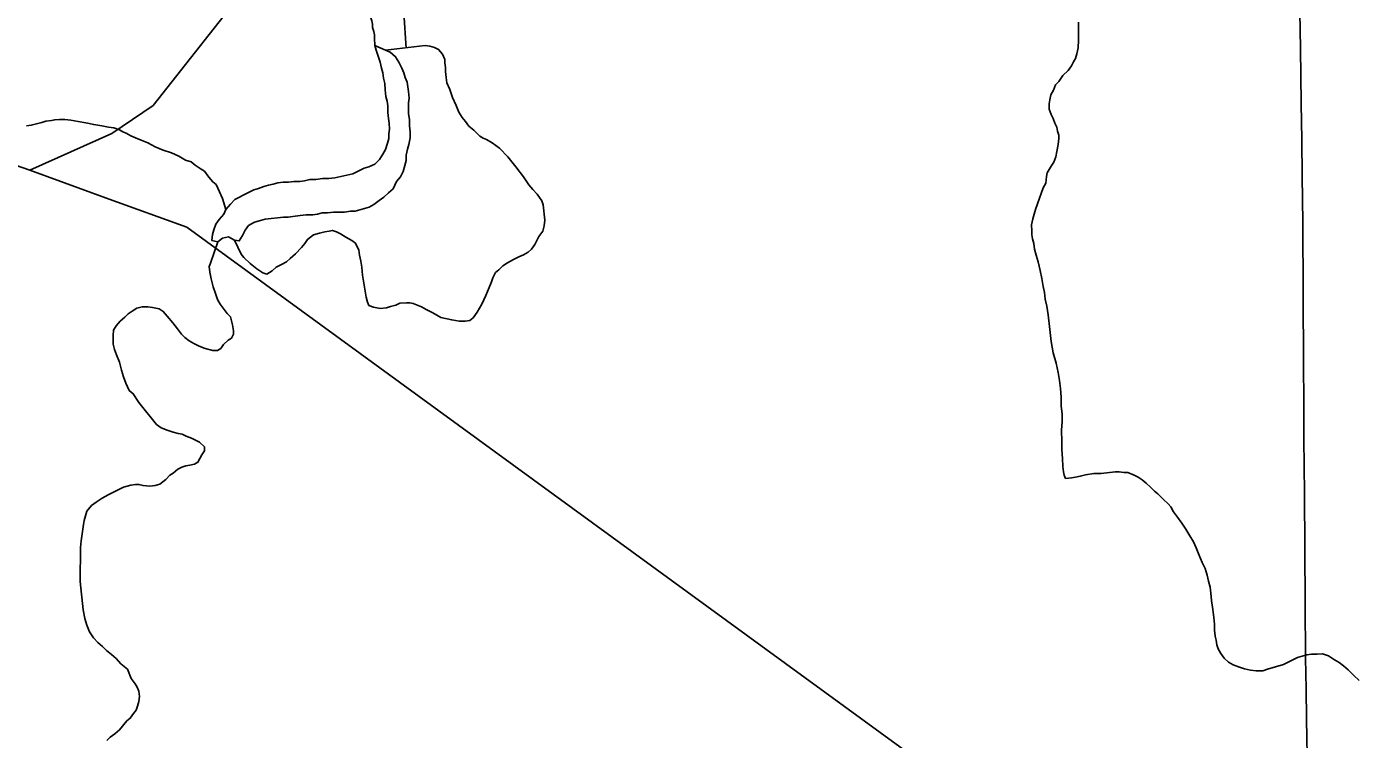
# Model space of a CAD drawing. Extents: x 103424 to 290657, y 38711 to 110967.
# Drawn here: x 121934 to 125931, y 71273 to 73416 of the extents above; entities that cross this region are included whole.
import ezdxf

# ---------------------------------------------------------------- set-up
doc = ezdxf.new("R2010")
doc.units = 0
for name, color, linetype in [('GM_X_Major_River', 7, 'Continuous'), ('GM_X_Minor_River', 7, 'Continuous'), ('GM_X_Rail_Line', 7, 'Continuous'), ('GM_X_Township_Road', 7, 'Continuous')]:
    doc.layers.add(name, color=color, linetype=linetype)

msp = doc.modelspace()

# ---------------------------------------------------------------- linework, layer by layer
at = {"layer": 'GM_X_Major_River'}
for points in [[(122961.6, 73466.9), (122962.8, 73457.5), (122971, 73433.4), (122973.1, 73423.3), (122973.2, 73413.2), (122977.3, 73401.1), (122979.4, 73391.1), (122979.4, 73381), (122980.1, 73358.8)], [(122980.1, 73358.8), (122983.7, 73344.7), (122996, 73308.5), (123000.2, 73290.4), (123004.3, 73276.3), (123006.4, 73260.2), (123010.5, 73244.1), (123010.7, 73226), (123012.8, 73205.8), (123016.9, 73191.7), (123019.1, 73177.6), (123019.2, 73157.5), (123021.3, 73139.3), (123023.4, 73125.2), (123023.6, 73107.1), (123021.7, 73093), (123021.7, 73078.8), (123017.8, 73064.7), (123011.9, 73046.5), (123003.9, 73032.4), (122994, 73016.2), (122980, 73001.9), (122961.9, 72993.8), (122947.9, 72989.6), (122931.8, 72981.5), (122913.8, 72973.3)], [(123070.8, 73262.7), (123066.7, 73276.7), (123060.6, 73290.8), (123052.4, 73308.9), (123042.2, 73325), (123026, 73339), (123011.9, 73344.9), (122980.1, 73358.8)], [(122508.6, 72768.9), (122522.6, 72779.1), (122540.7, 72783.2), (122558.9, 72773.3), (122573, 72771.3), (122582.9, 72787.5), (122590.9, 72803.7), (122600.8, 72817.9), (122618.9, 72828.1), (122637, 72832.3), (122651, 72836.4), (122705.3, 72842.8), (122719.4, 72842.9), (122733.5, 72845), (122755.6, 72847.2), (122773.7, 72849.3), (122793.8, 72849.5), (122807.9, 72851.6), (122822, 72855.7), (122838.1, 72855.8), (122856.2, 72857.9), (122888.4, 72858.2), (122906.5, 72860.3), (122920.6, 72860.4), (122962.8, 72872.8), (122976.8, 72880.9), (122992.8, 72893.1), (123006.8, 72903.3), (123020.8, 72915.5), (123034.8, 72927.7), (123044.8, 72950), (123056.7, 72964.2), (123064.7, 72980.3), (123070.6, 72998.5), (123074.5, 73012.7), (123074.4, 73028.8), (123078.3, 73047), (123082.2, 73061.1), (123086.1, 73081.3), (123086, 73099.4), (123083.9, 73117.6), (123083.8, 73135.7), (123081.6, 73153.9), (123081.5, 73172), (123081.4, 73186.1), (123083.3, 73200.2), (123081.2, 73220.4), (123076.9, 73248.6), (123070.8, 73262.7)], [(122913.8, 72973.3), (122859.5, 72960.8), (122841.4, 72958.7), (122823.3, 72958.5), (122803.2, 72956.4), (122785.1, 72956.3), (122769, 72952.1), (122754.9, 72950), (122736.8, 72949.9), (122720.7, 72947.8), (122704.6, 72947.6), (122688.5, 72945.5), (122674.5, 72941.4), (122660.4, 72939.3), (122646.3, 72935.1), (122630.3, 72929), (122616.2, 72924.9), (122596.1, 72914.6), (122560, 72896.2), (122546, 72882), (122532.1, 72865.8), (122526.1, 72851.7), (122512.1, 72835.4), (122502.2, 72821.3), (122496.2, 72805.1), (122492.3, 72790.9), (122490.4, 72772.8), (122508.6, 72768.9)], [(122239.3, 72552.2), (122251.4, 72560.4), (122265.4, 72568.6), (122281.5, 72572.8), (122297.7, 72573), (122311.8, 72571.1), (122332.1, 72567.2), (122344.3, 72559.3), (122356.6, 72545.3), (122372.9, 72525.2), (122387.3, 72507.2), (122399.6, 72491.2), (122409.8, 72481.2), (122422, 72471.2), (122436.3, 72463.2), (122452.5, 72455.3), (122470.8, 72447.4), (122493.1, 72441.6), (122507.2, 72441.7), (122517.2, 72447.9), (122525.2, 72460.1), (122539.2, 72472.4), (122549.2, 72478.5), (122555.1, 72490.7), (122555, 72500.8), (122552.8, 72518.9), (122546.4, 72543.1), (122536.2, 72553.1), (122515.7, 72581.2), (122507.5, 72595.2), (122501.2, 72613.4), (122494.9, 72633.5), (122488.6, 72657.7), (122484.3, 72677.8), (122482.1, 72694), (122486, 72704.1), (122508.6, 72768.9)], [(122175.4, 71268.8), (122185.4, 71279.1), (122199.4, 71289.3), (122213.4, 71301.6), (122235.4, 71328), (122245.4, 71336.2), (122255.3, 71350.4), (122263.2, 71360.6), (122267.1, 71372.8), (122271, 71387), (122272.9, 71401.1), (122270.7, 71417.3), (122266.5, 71429.3), (122260.3, 71439.4), (122248, 71455.4), (122237.6, 71483.6), (122217.2, 71499.5), (122202.9, 71515.6), (122188.6, 71527.5), (122174.3, 71539.5), (122162.1, 71551.5), (122147.8, 71563.5), (122135.5, 71577.5), (122123.2, 71595.6), (122114.9, 71615.7), (122108.6, 71635.8), (122104.2, 71662), (122095.2, 71746.8), (122096, 71849.8), (122097.8, 71870), (122103.4, 71904.4), (122105.3, 71918.6), (122107.2, 71930.7), (122111, 71944.9), (122114.9, 71959.1), (122128.9, 71975.4), (122142.9, 71985.6), (122160.9, 71997.9), (122179, 72008.2), (122201.1, 72018.5), (122225.2, 72030.9), (122247.3, 72037.2), (122261.4, 72039.3), (122271.5, 72039.4), (122283.7, 72035.5), (122303.9, 72033.7), (122320, 72035.9), (122334.1, 72040.1), (122352.1, 72054.4), (122364.1, 72066.6), (122374.1, 72072.8), (122388.1, 72085), (122400.2, 72091.2), (122412.3, 72095.4), (122424.4, 72097.5), (122438.5, 72099.7), (122448.5, 72105.8), (122460.4, 72128.2), (122468.3, 72140.4), (122468.1, 72152.5), (122453.8, 72166.5), (122429.5, 72178.4), (122413.2, 72184.3), (122401.1, 72190.2), (122388.9, 72192.1), (122374.7, 72196), (122356.5, 72201.9), (122338.2, 72209.8), (122324, 72219.7), (122270.7, 72285.9), (122254.2, 72312), (122242, 72321.9), (122231.7, 72344), (122225.4, 72362.2), (122219.1, 72382.3), (122212.7, 72406.5), (122204.4, 72428.6), (122198.2, 72444.7), (122193.9, 72460.8), (122193.8, 72475), (122193.6, 72487.1), (122195.5, 72503.3), (122203.4, 72515.5), (122215.4, 72529.7), (122229.4, 72542), (122239.3, 72552.2)]]:
    msp.add_lwpolyline(points, dxfattribs=at)
at = {"layer": 'GM_X_Minor_River'}
for points in [[(123074.4, 73350.7), (123067, 73457.3)], [(125093.1, 73429), (125093.3, 73412.8), (125093.5, 73392.6), (125093.7, 73374.4), (125092, 73352.2), (125088.2, 73334), (125084.3, 73319.8), (125078.3, 73309.6), (125072.4, 73297.5), (125062.5, 73283.2), (125046.5, 73268.9), (125034.6, 73250.6), (125024.6, 73240.4), (125018.7, 73224.2), (125010.8, 73210), (125007, 73195.8), (125005.1, 73183.7), (125005.3, 73167.5), (125011.5, 73151.4), (125017.7, 73139.4), (125021.9, 73125.3), (125028.1, 73113.2), (125030.3, 73101.1), (125034.4, 73089), (125034.6, 73078.9), (125032.8, 73060.7), (125028.9, 73040.5), (125025.1, 73024.3), (125019.2, 73008.1), (125011.3, 72995.9), (125005.3, 72985.7), (124999.4, 72975.6), (124997.5, 72965.4), (124995.7, 72945.2), (124987.8, 72931), (124970.2, 72882.3), (124964.3, 72866.1), (124960.5, 72852), (124956.6, 72837.8), (124952.7, 72819.6), (124953, 72801.4), (124953.1, 72789.3), (124955.2, 72777.2), (124959.5, 72763.1), (124961.7, 72746.9), (124965.9, 72728.8), (124972.2, 72708.7), (124978.6, 72682.5), (124982.9, 72658.3), (124987.2, 72634.1), (124991.5, 72615.9), (124993.7, 72595.7), (124998, 72575.6), (125002.3, 72549.4), (125006.9, 72505), (125011.3, 72468.7), (125017.8, 72434.4), (125026.2, 72404.2), (125032.6, 72376), (125036.9, 72351.8), (125039.2, 72327.5), (125041.6, 72301.3), (125041.9, 72275), (125044.2, 72250.8), (125044.4, 72228.6), (125042.7, 72202.3), (125043.1, 72168), (125043.4, 72143.8), (125045.7, 72117.5), (125046, 72093.3), (125048.2, 72077.1)], [(123189.8, 73317.1), (123183.6, 73333.2), (123171.3, 73347.2), (123159.1, 73353.2), (123144.9, 73357.1), (123130.8, 73358.9), (123011.9, 73344.9)], [(122558.9, 72773.3), (122578.6, 72731.3), (122586.8, 72721.3), (122605.2, 72703.3), (122625.5, 72687.3), (122643.9, 72675.4), (122656, 72671.5), (122672.1, 72681.7), (122684.1, 72691.9), (122700.1, 72700.2), (122714.2, 72708.4), (122726.2, 72718.6), (122742.2, 72732.9), (122760.1, 72751.3), (122770.1, 72763.5), (122778, 72775.7), (122796, 72790), (122814.2, 72794.2), (122830.3, 72798.4), (122842.4, 72800.6), (122852.4, 72802.7), (122864.6, 72798.8), (122876.8, 72792.8), (122893.1, 72782.9), (122911.4, 72773), (122921.5, 72765), (122925.7, 72755), (122931.9, 72744.9), (122934.1, 72728.8), (122938.3, 72710.6), (122940.6, 72692.5), (122942.9, 72668.3), (122953.7, 72601.7), (122957.9, 72587.6), (122962.1, 72577.6), (122976.3, 72571.6), (122996.5, 72567.8), (123014.7, 72570), (123026.8, 72574.2), (123042.9, 72578.4), (123054.9, 72584.5), (123075.1, 72584.7), (123085.2, 72584.8), (123095.3, 72582.9), (123105.5, 72579), (123119.7, 72573.1), (123133.9, 72565.1), (123154.2, 72555.2), (123178.6, 72541.3), (123211, 72533.6), (123233.3, 72529.8), (123251.5, 72529.9), (123265.6, 72532.1), (123275.6, 72540.3), (123287.5, 72556.6), (123301.4, 72580.9), (123313.2, 72607.3), (123323, 72631.6), (123330.9, 72647.9), (123334.8, 72660), (123342.7, 72676.3), (123352.7, 72684.5), (123364.7, 72696.7), (123378.7, 72704.9), (123396.8, 72715.2), (123412.8, 72723.4), (123426.9, 72729.6), (123440.9, 72737.8), (123450.9, 72746), (123460.9, 72760.3), (123472.7, 72784.6), (123484.6, 72800.9), (123488.5, 72817.1), (123490.3, 72833.3), (123485.7, 72879.7), (123481.6, 72891.8), (123467.2, 72911.8), (123454.9, 72925.9), (123442.6, 72939.9), (123426.2, 72963.9), (123403.6, 72994), (123379, 73024.1), (123354.5, 73050.1), (123332.1, 73066), (123315.8, 73076), (123305.7, 73079.9), (123295.5, 73085.9), (123277.1, 73103.9), (123262.8, 73115.8), (123252.6, 73129.9), (123242.3, 73141.9), (123232.1, 73158), (123223.8, 73178.1), (123213.4, 73202.2), (123205, 73226.4), (123196.7, 73246.5), (123194.5, 73262.6), (123192.3, 73280.8), (123192.1, 73292.9), (123189.9, 73307), (123189.8, 73317.1)], [(121933.9, 73116.8), (121948, 73118.9), (121964.1, 73123.1), (121980.2, 73127.3), (121992.3, 73131.5), (122008.4, 73133.7), (122018.5, 73135.8), (122032.6, 73135.9), (122048.8, 73136.1), (122067, 73134.2), (122089.2, 73130.4), (122111.5, 73126.6), (122135.8, 73120.8), (122160.1, 73117), (122180.3, 73113.2), (122196.5, 73111.3), (122212.7, 73105.4), (122222.9, 73099.4), (122233, 73095.5), (122247.3, 73087.6), (122261.5, 73081.6), (122277.7, 73073.7), (122298, 73065.8), (122320.4, 73053.9)], [(122320.4, 73053.9), (122344.7, 73044.1), (122369, 73036.2), (122391.4, 73026.4), (122411.7, 73014.5), (122427.9, 73008.6), (122440.2, 72998.6), (122458.5, 72986.6), (122468.7, 72980.7), (122481, 72962.6), (122493.3, 72948.6), (122503.4, 72940.6), (122513.8, 72918.5), (122522.1, 72898.4), (122532.1, 72865.8)], [(125048.2, 72077.1), (125050.3, 72067.1), (125054.5, 72057), (125072.6, 72059.2), (125084.7, 72061.3), (125098.8, 72063.5), (125114.9, 72067.7), (125139.1, 72072), (125161.3, 72072.2), (125203.7, 72076.7), (125215.8, 72076.8), (125230, 72074.9), (125242.1, 72075), (125260.4, 72067.1), (125272.6, 72061.2), (125284.8, 72053.2), (125297, 72043.3), (125309.3, 72031.3), (125321.5, 72019.3), (125331.7, 72011.3), (125348.1, 71995.3), (125362.4, 71981.3), (125370.6, 71971.3), (125378.8, 71957.2), (125391.1, 71941.2), (125403.4, 71923.1), (125415.8, 71905.1), (125428.1, 71885), (125438.4, 71866.9), (125446.7, 71848.8), (125455, 71828.7), (125465.4, 71804.6), (125473.7, 71786.5), (125480, 71766.3), (125484.2, 71748.2), (125488.5, 71730), (125490.7, 71711.9), (125493, 71689.7), (125497.3, 71663.5), (125499.6, 71639.3), (125501.9, 71619.1), (125502.1, 71600.9), (125504.3, 71582.7), (125506.5, 71570.6), (125508.7, 71556.5), (125512.8, 71544.4), (125521.1, 71530.4), (125531.3, 71516.4), (125543.6, 71504.3), (125557.8, 71496.4), (125574.1, 71490.5), (125592.3, 71484.6), (125610.5, 71480.8), (125626.7, 71478.9), (125646.9, 71479.1), (125661, 71483.3), (125709.3, 71497.9), (125725.4, 71506.2), (125739.4, 71512.4), (125751.5, 71518.5), (125765.6, 71522.7), (125779.6, 71526.9), (125793.8, 71529.1), (125809.9, 71529.2), (125826.1, 71529.4), (125844.3, 71523.5), (125862.6, 71511.6), (125876.9, 71503.6), (125889.1, 71493.7), (125903.4, 71481.7), (125919.7, 71465.7), (125936.1, 71449.7)]]:
    msp.add_lwpolyline(points, dxfattribs=at)
at = {"layer": 'GM_X_Rail_Line'}
for points in [[(121943.9, 72984.2), (122190.1, 73094.3), (122314, 73178.7), (122609.4, 73554.2), (123717, 74856.6), (123996.3, 75091.2), (124222.1, 75266.8), (124448, 75417.2), (124786.7, 75555.1), (127738.5, 76901)], [(121943.9, 72984.2), (121526.3, 73129.4), (120981.6, 73197.1), (120593.9, 73224.9), (120086.2, 73200.2), (119529.3, 73163.3), (118649.2, 73123.3), (117926.1, 73095.6), (116901.4, 73111), (115701.4, 73092.5)], [(121943.9, 72984.2), (122182.1, 72897.3), (122415.6, 72812.4), (124792.9, 71078.1), (125556.8, 70456.6), (126295.9, 69834.8), (126924.8, 69218), (127230.6, 68946.2), (127450.9, 68796.9), (129668, 67771.2), (130803.4, 67235.1), (131559.6, 66894.9), (131970.7, 66637.8), (132157, 66481.8), (132734.1, 65975.1), (133539.6, 65148.6), (133726.4, 65044.7), (134046.1, 64920.1), (134199.7, 64783.1), (134531.9, 64172.6), (134681.3, 64064.6), (135221.1, 64052.1), (135711, 63354.4)]]:
    msp.add_lwpolyline(points, dxfattribs=at)
at = {"layer": 'GM_X_Township_Road'}
msp.add_lwpolyline([(125781.5, 71168.6), (125778.7, 71333.6), (125777.2, 71425), (125775.7, 71516.3), (125774.4, 71681.4), (125773.2, 71846.5), (125771.9, 72011.5), (125770.7, 72176.6), (125769.8, 72287.9), (125769, 72399.3), (125767.1, 72827), (125765.7, 72966), (125764.1, 73075.2), (125762.5, 73184.3), (125759.9, 73349.4), (125757.3, 73514.4)], dxfattribs=at)

doc.saveas('drawing.dxf')
